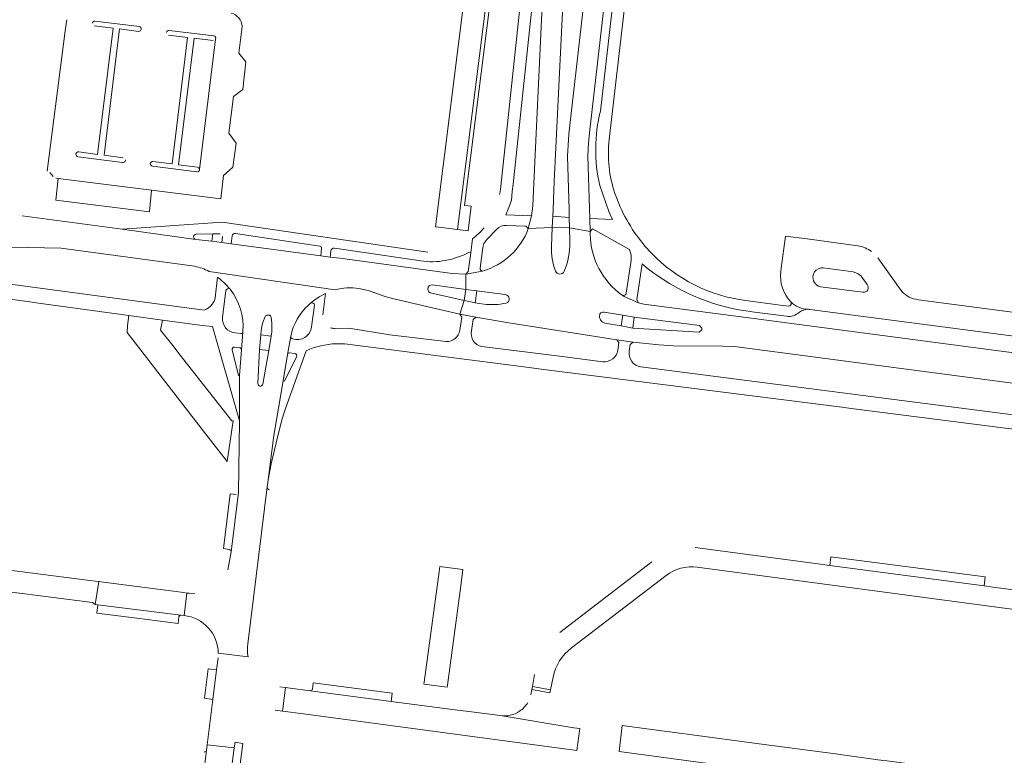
# Model space of a CAD drawing. Header units: metres. Extents: x 166325 to 190320, y 381923 to 404576.
# Tile 393 of 656: x 176968 to 177175, y 386563 to 386718. Entities that reach past the tile are written whole.
import ezdxf

# ---------------------------------------------------------------- set-up
doc = ezdxf.new("R2010")
doc.units = ezdxf.units.M
for name, color, linetype, lineweight in [('B-WE-VH-VERHARDING_ASFALT-GV', 8, 'Continuous', 18), ('B-WE-VH-VERHARDING_BETONSTRAATSTEEN-GV', 8, 'Continuous', 18), ('B-WE-VH-VERHARDING_STRAATBAKSTEEN-GV', 8, 'Continuous', 18)]:
    doc.layers.add(name, color=color, linetype=linetype, lineweight=lineweight)

msp = doc.modelspace()

# ---------------------------------------------------------------- linework, layer by layer
at = {"layer": 'B-WE-VH-VERHARDING_ASFALT-GV', "flags": 128}
for points in [[(177092.009, 386693.136), (177098.8, 386751.78), (177101.832, 386774.671)], [(177078.48, 386770.41), (177069.09, 386682.604)], [(177070.393, 386675.057), (177074.461, 386674.884), (177074.978, 386674.382), (177075.672, 386677.031), (177070.227, 386677.26), (177070.886, 386678.847), (177071.402, 386680.362), (177071.594, 386682.17), (177071.764, 386683.764), (177078.82, 386750)], [(177089.249, 386744.695), (177083.72, 386696.168), (177083.511, 386694.252), (177083.227, 386689.658), (177083.555, 386678.312), (177083.601, 386676.715), (177083.656, 386674.52), (177088.029, 386673.752), (177087.916, 386676.509), (177087.852, 386678.601), (177087.516, 386689.732), (177087.671, 386692.428), (177087.939, 386695.206), (177093.24, 386741.72), (177094.296, 386750)], [(177096.105, 386750), (177095.26, 386743.36), (177090.15, 386699.13)], [(177078.39, 386730.92), (177078.001, 386722.883), (177076.188, 386685.412), (177075.916, 386679.136), (177075.672, 386677.031), (177074.978, 386674.382), (177080.023, 386674.634), (177080.12, 386676.955), (177080.187, 386678.445), (177080.45, 386684.29), (177082.371, 386724.357), (177082.515, 386727.353)], [(177090.02, 386683.433), (177091.931, 386677.974), (177092.683, 386676.31), (177087.916, 386676.509), (177088.029, 386673.752), (177088.521, 386674.298), (177096.305, 386669.936), (177096.645, 386668.806), (177096.608, 386667.646), (177095.589, 386660.763)], [(177093.754, 386680.369), (177093.601, 386680.763), (177093.233, 386681.773)], [(177012.376, 386671.181), (177010.421, 386671.432), (177008.335, 386671.715), (177004.939, 386672.081), (176989.466, 386674.261), (176968.347, 386677.06)], [(177053.808, 386669.374), (177010.463, 386675.696), (176989.466, 386674.261)], [(176989.466, 386674.261), (177004.939, 386672.081)], [(177064.843, 386665.999), (177065.415, 386670.359), (177065.644, 386671.214), (177066.207, 386672.074), (177068.34, 386674.241)], [(177079.841, 386670.628), (177080.023, 386674.634), (177074.978, 386674.382)], [(177088.03, 386673.202), (177088.029, 386673.752), (177083.656, 386674.52), (177083.743, 386671.528)], [(176934.938, 386673.05), (176944.59, 386671.72), (176947.59, 386671.28), (176949.427, 386671.044), (176952.02, 386670.71), (176976.59, 386670.23), (177004.69, 386666.427)], [(177004.998, 386673.2), (177008.535, 386673.244), (177010.104, 386673.264)], [(177010.597, 386672.706), (177010.421, 386671.432), (177012.376, 386671.181), (177012.611, 386672.828)], [(177013.273, 386673.321), (177031.057, 386670.675)], [(177063.238, 386672.243), (177062.86, 386669.27), (177062.315, 386665.317), (177061.801, 386664.799), (177065.339, 386665.419)], [(177062.489, 386669.393), (177062.86, 386669.27), (177063.238, 386672.243)], [(177054.721, 386662.525), (177061.808, 386661.567), (177061.801, 386664.799), (177058.972, 386664.941), (177035.313, 386668.108), (177033.238, 386668.383), (177031.251, 386668.631), (177012.376, 386671.181)], [(177031.44, 386670.173), (177031.251, 386668.631), (177033.238, 386668.383), (177033.395, 386669.679)], [(177034.116, 386670.229), (177035.627, 386670.008), (177052.335, 386667.564)], [(177034.297, 386661.451), (177007.75, 386665.349)], [(177065.339, 386665.419), (177061.801, 386664.799), (177061.808, 386661.567), (177064.17, 386661.254), (177070.134, 386660.457)], [(177094.755, 386660.355), (177095.163, 386660.06), (177098.202, 386658.701), (177097.82, 386659.347), (177098.956, 386666.929), (177099.989, 386666.06)], [(177006.715, 386657.18), (176949.58, 386664.85)], [(177012.154, 386661.583), (177011.164, 386662.713), (177010.08, 386663.697), (177009.498, 386664.142), (177009.025, 386659.797)], [(177009.498, 386664.142), (177010.08, 386663.697), (177011.164, 386662.713), (177012.154, 386661.583)], [(176948.263, 386661.925), (176970.503, 386658.872), (176971.815, 386658.692), (176990.857, 386656.078), (176997.903, 386655.111), (177006.27, 386653.97), (177008.457, 386653.759), (177014.15, 386633.86), (177014.17, 386643.41), (177013.91, 386643.39), (177012.624, 386648.825)], [(177039.299, 386661.76), (177041.223, 386661.299), (177045.026, 386660.01), (177046.968, 386659.477), (177060.581, 386656.364), (177061.481, 386659.226), (177054.628, 386660.785)], [(177028.69, 386658.26), (177029.103, 386658.63), (177029.708, 386659.129), (177030.949, 386659.98), (177032.28, 386660.68)], [(177031.68, 386656.171), (177032.28, 386660.68), (177030.949, 386659.98), (177029.708, 386659.129), (177029.103, 386658.63)], [(177065.584, 386658.455), (177063.817, 386658.76), (177061.481, 386659.226), (177060.581, 386656.364), (177063.93, 386655.684), (177070.858, 386654.501), (177093.6, 386650.94), (177097.058, 386650.412), (177102.463, 386649.863), (177105.545, 386649.681), (177115.946, 386649.61), (177118.408, 386649.519), (177215.855, 386636.706), (177219.826, 386636.176), (177254.746, 386631.502), (177259.158, 386630.761), (177271.085, 386628.269), (177283.39, 386625.75), (177285.32, 386625.31), (177286.432, 386624.993), (177287.874, 386624.254)], [(177122.45, 386655.42), (177099.324, 386658.467), (177098.202, 386658.701), (177095.163, 386660.06), (177094.755, 386660.355)], [(177129.809, 386658.061), (177128.011, 386658.269), (177120.818, 386659.198)], [(177120.76, 386657.032), (177122.634, 386656.782), (177127.706, 386656.106), (177129.346, 386655.888)], [(177018.368, 386648.915), (177018.613, 386651.96), (177018.682, 386652.83), (177018.877, 386653.808), (177019.083, 386654.622), (177019.564, 386655.87)], [(177020.827, 386655.71), (177020.934, 386654.426), (177020.965, 386653.645), (177020.972, 386652.61), (177020.85, 386651.719), (177020.335, 386648.703), (177019.063, 386641.603)], [(177063.024, 386652.855), (177063.356, 386655.244), (177063.93, 386655.684), (177060.581, 386656.364), (177060.984, 386655.743), (177060.573, 386652.94)], [(177094.89, 386656.111), (177097.294, 386655.696), (177111.034, 386653.935), (177111.531, 386653.383), (177111.511, 386653.072), (177110.944, 386652.57), (177096.966, 386653.412), (177094.566, 386653.857), (177091.062, 386654.474)], [(177277.37, 386632.25), (177284.593, 386631.672), (177286.62, 386631.51), (177288.76, 386631.16), (177289.826, 386630.971), (177290.435, 386635.017), (177290.215, 386635.047), (177287.205, 386635.454), (177284.13, 386635.87), (177283.702, 386635.897), (177273.386, 386636.632), (177259.662, 386637.425), (177253.977, 386638.132), (177239.905, 386639.938), (177206.463, 386644.346), (177122.45, 386655.42)], [(177057.698, 386650.557), (177057.057, 386650.636), (177045.841, 386652.02), (177037.21, 386653.4), (177034.197, 386653.331)], [(177014.86, 386652.608), (177014.55, 386648.83), (177014.17, 386643.41), (177014.15, 386633.86), (177013.915, 386618.739), (177012.39, 386606.262), (177011.707, 386602.482)], [(177014.55, 386648.83), (177014.86, 386652.608)], [(177023.35, 386642.32), (177024.253, 386647.858), (177024.941, 386651.661)], [(177024.941, 386651.661), (177024.253, 386647.858)], [(177096.22, 386648.534), (177096.46, 386649.963), (177097.058, 386650.412), (177093.6, 386650.94), (177094.021, 386650.35), (177093.814, 386648.765)], [(177018.017, 386641.737), (177018.368, 386648.915)], [(177036.897, 386650.043), (177037.929, 386649.91), (177075.16, 386645.11), (177077.134, 386644.858), (177141.006, 386636.715), (177142.957, 386636.466), (177175.492, 386632.318), (177177.36, 386632.08), (177241.6, 386623.61), (177243.57, 386623.3), (177264.025, 386620.401)], [(177090.696, 386646.305), (177082.703, 386647.384), (177065.169, 386649.552)], [(177026.16, 386647.32), (177023.62, 386642.24), (177023.35, 386642.32), (177021.365, 386630.771), (177020.089, 386620.914), (177020.386, 386622.569), (177020.833, 386624.814), (177022.191, 386630.677), (177023.137, 386634.281), (177023.824, 386636.452), (177028.18, 386648.63)], [(177265.696, 386623.339), (177256.707, 386624.788), (177252.636, 386625.336), (177248.765, 386625.858), (177240.766, 386626.935), (177098.7, 386645.265)], [(177015.919, 386586.871), (177019.98, 386619.933), (177020.089, 386620.914), (177021.365, 386630.771), (177023.35, 386642.32)], [(177004.719, 386597.501), (177003.537, 386597.564), (177003.046, 386597.59), (177002.478, 386592.865)], [(177009.672, 386584.931), (177015.962, 386584.15)], [(177009.19, 386534.761), (177013.059, 386564.983), (177007.348, 386565.624), (177007.203, 386564.45), (177006.272, 386557.098), (177003.224, 386532.879)]]:
    msp.add_lwpolyline(points, dxfattribs=at)
at = {"layer": 'B-WE-VH-VERHARDING_ASFALT-GV'}
for points in [[(177090.15, 386699.13, 0.1154361), (177090.02, 386683.433)], [(177093.233, 386681.773, -0.1115997), (177092.009, 386693.136)], [(177069.09, 386682.604, -0.0192225), (177068.937, 386681.567)], [(177100.124, 386670.048, -0.090991), (177093.754, 386680.369)], [(177065.683, 386674.551, -0.0578647), (177063.238, 386672.243)], [(177074.978, 386674.382, -0.2382193), (177065.339, 386665.419)], [(177068.34, 386674.241, -0.2073393), (177070.393, 386675.057)], [(177004.939, 386672.081, -0.8784744), (177004.998, 386673.2)], [(177012.611, 386672.828, -0.4143381), (177013.273, 386673.321)], [(177094.755, 386660.355, -0.2397591), (177088.03, 386673.202)], [(177031.057, 386670.675, -0.4010206), (177031.44, 386670.173)], [(177033.395, 386669.679, -0.4206206), (177034.116, 386670.229)], [(177080.715, 386665.433, -0.1053814), (177079.841, 386670.628)], [(177100.884, 386669.233, -0.0095344), (177100.124, 386670.048)], [(177052.335, 386667.564, 0.1630415), (177062.489, 386669.393)], [(177120.818, 386659.198, -0.1704788), (177100.884, 386669.233)], [(177004.69, 386666.427, -0.0797421), (177007.75, 386665.349)], [(177065.339, 386665.419, -0.4258657), (177064.843, 386665.999)], [(177082.552, 386665.383, -0.6739444), (177080.715, 386665.433)], [(177099.989, 386666.06, 0.1288926), (177120.76, 386657.032)], [(177012.154, 386661.583, -0.1880547), (177014.87, 386652.73)], [(177034.297, 386661.451, -0.1061723), (177039.299, 386661.76)], [(177054.628, 386660.785, -0.99903), (177054.721, 386662.525)], [(177009.025, 386659.797, -0.1379239), (177008.401, 386658.42)], [(177070.134, 386660.457, -0.834736), (177070.291, 386658.678)], [(177095.589, 386660.763, -0.5954784), (177094.755, 386660.355)], [(177008.401, 386658.42, -0.1087586), (177006.715, 386657.18)], [(177130.243, 386658.928, -0.6738934), (177129.809, 386658.061)], [(177132.067, 386656.747, -0.1690173), (177133.962, 386657.363)], [(177020.388, 386656.152, -0.3549915), (177020.827, 386655.71)], [(177091.062, 386654.474, -0.4045156), (177090.008, 386656.288)], [(177129.346, 386655.888, 0.2151798), (177132.067, 386656.747)], [(177034.197, 386653.331, -0.0898429), (177033.338, 386653.473)], [(177060.573, 386652.94, -0.3667352), (177057.698, 386650.557)], [(177065.169, 386649.552, -0.4316615), (177063.024, 386652.855)], [(177012.624, 386648.825, -0.5147982), (177013.121, 386649.391)], [(177028.18, 386648.63, -0.0947153), (177034.453, 386650.112)], [(177034.453, 386650.112, -0.035148), (177036.897, 386650.043)], [(177093.814, 386648.765, -0.3985307), (177090.696, 386646.305)], [(177024.253, 386647.858, -0.383165), (177024.701, 386648.195)], [(177025.761, 386648.09, -0.4971567), (177026.16, 386647.32)], [(177098.7, 386645.265, -0.4236979), (177096.22, 386648.534)], [(177019.063, 386641.603, -0.9066644), (177018.017, 386641.737)], [(177002.478, 386592.865, -0.3784802), (177009.672, 386584.931)], [(177015.962, 386584.15, -0.082037), (177015.919, 386586.871)]]:
    msp.add_lwpolyline(points, format="xyb", dxfattribs=at)
at = {"layer": 'B-WE-VH-VERHARDING_ASFALT-GV', "flags": 128}
for points in [[(177083.601, 386676.715), (177080.12, 386676.955), (177080.023, 386674.634), (177083.656, 386674.52)], [(177064.17, 386661.254), (177061.808, 386661.567), (177061.481, 386659.226), (177063.817, 386658.76)], [(177097.294, 386655.696), (177094.89, 386656.111), (177094.566, 386653.857), (177096.966, 386653.412)], [(177020.85, 386651.719), (177018.613, 386651.96), (177018.368, 386648.915), (177020.335, 386648.703)]]:
    msp.add_lwpolyline(points, close=True, dxfattribs=at)
at = {"layer": 'B-WE-VH-VERHARDING_BETONSTRAATSTEEN-GV', "flags": 128}
for points in [[(177062.648, 386786.016), (177062.843, 386785.991), (177065.902, 386782.745), (177060.437, 386739.214), (177060.261, 386737.811), (177060.403, 386730.66), (177061.953, 386728.171), (177061.76, 386727.073), (177061.971, 386726.79), (177055.456, 386674.741), (177055.466, 386674.74), (177055.593, 386674.723), (177060.095, 386674.162), (177067.687, 386734.751), (177064.71, 386737.909), (177071.405, 386791.132), (177022.864, 386797.239), (177021.76, 386788.281)], [(177021.76, 386788.281), (177022.864, 386797.239), (177071.405, 386791.132), (177064.71, 386737.909), (177067.687, 386734.751), (177060.095, 386674.162), (177062.314, 386673.886), (177062.976, 386679.092), (177061.569, 386679.258), (177068.565, 386735.094), (177065.622, 386738.265), (177072.366, 386791.878)], [(176977.747, 386718.359), (176977.403, 386716.014), (176973.632, 386686.465)], [(176983.571, 386717.106), (176987.57, 386716.59), (176984.26, 386689.98), (176980.314, 386690.528)], [(176983.693, 386718.052), (176993.06, 386716.939)], [(176989.668, 386689.301), (176985.62, 386689.83), (176988.9, 386716.43), (176992.906, 386715.928)], [(176999.212, 386715.131), (177003.23, 386714.64), (176999.94, 386687.99), (176995.919, 386688.509)], [(177008.728, 386714.958), (176999.32, 386716.13)], [(177014.001, 386711.325), (177014.698, 386716.935)], [(177005.276, 386687.327), (177001.27, 386687.83), (177004.601, 386714.46)], [(177004.601, 386714.46), (177008.61, 386713.972)], [(177009.126, 386714.277), (177005.723, 386686.81), (177005.71, 386686.705)], [(176975.483, 386685.014), (176975.951, 386684.955), (176995.639, 386682.487), (177010.189, 386680.663), (177010.794, 386685.53), (177012.777, 386687.293), (177013.42, 386692.335), (177011.907, 386694.484), (177012.863, 386702.169), (177014.827, 386703.707), (177015.514, 386709.532), (177014.001, 386711.325)], [(176980.165, 386689.465), (176989.539, 386688.29)], [(176974.201, 386686.156), (176974.904, 386685.328)], [(176995.79, 386687.5), (177005.148, 386686.313)], [(177005.71, 386686.705), (177005.723, 386686.81)], [(177004.939, 386672.081), (177008.335, 386671.715), (177008.535, 386673.244)], [(177008.535, 386673.244), (177004.998, 386673.2)], [(177144.386, 386670.739), (177133.688, 386672.185), (177129.178, 386672.794), (177128.265, 386666.04), (177128.168, 386665.321)], [(177153.363, 386661.513), (177152.69, 386662.464), (177152.454, 386662.797), (177148.625, 386668.205)], [(177137.098, 386666.106), (177143.401, 386665.239)], [(177145.307, 386664.073), (177145.467, 386663.844), (177146.014, 386663.062), (177146.363, 386662.563)], [(177011.29, 386661.32), (177010.593, 386655.645)], [(177145.455, 386660.95), (177136.509, 386662.132)], [(177231.832, 386649.5), (177213.484, 386651.951), (177197.931, 386653.941), (177196.661, 386654.177), (177157.182, 386659.396), (177156.617, 386659.471)], [(177029.103, 386658.63), (177028.69, 386658.26)], [(177029.33, 386653.689), (177029.92, 386658.23)], [(177134.267, 386657.335), (177197.673, 386649.017), (177198.409, 386648.92)], [(177019.564, 386655.87), (177019.083, 386654.622), (177018.877, 386653.808), (177018.682, 386652.83), (177018.613, 386651.96)], [(177018.613, 386651.96), (177020.85, 386651.719), (177020.972, 386652.61), (177020.965, 386653.645), (177020.934, 386654.426), (177020.827, 386655.71)], [(177020.388, 386656.152), (177020.048, 386656.165)], [(177013.22, 386652.396), (177014.425, 386652.289)], [(177012.624, 386648.825), (177013.91, 386643.39), (177014.17, 386643.41), (177014.55, 386648.83)], [(177014.123, 386649.29), (177013.121, 386649.391)], [(177020.335, 386648.703), (177018.368, 386648.915), (177018.017, 386641.737)], [(177019.063, 386641.603), (177020.335, 386648.703)], [(177024.253, 386647.858), (177023.35, 386642.32), (177023.62, 386642.24), (177026.16, 386647.32)], [(177025.761, 386648.09), (177024.701, 386648.195)], [(177019.98, 386619.933), (177015.919, 386586.871)], [(177013.445, 386618.357), (177012.211, 386618.48), (177010.763, 386606.996), (177012.046, 386606.773)], [(177012.39, 386606.262), (177013.915, 386618.739)], [(177198.911, 386595.36), (177172.904, 386598.827), (177170.99, 386599.082), (177138.484, 386603.416), (177136.516, 386603.678), (177110.09, 386607.2)], [(177101.012, 386604.141), (177081.591, 386589.264)], [(177084.079, 386586.054), (177103.998, 386601.268)], [(177110.574, 386603.018), (177196.845, 386591.496)], [(176984.308, 386595.096), (176984.08, 386593.357), (176992.534, 386592.301), (177001.196, 386591.173), (177001.383, 386592.566)], [(177001.797, 386592.907), (176984.308, 386595.096)], [(177009.623, 386583.927), (177009.302, 386581.396), (177008.533, 386575.189), (177007.348, 386565.624), (177013.059, 386564.983), (177013.208, 386566.14)], [(177076.274, 386580.462), (177075.837, 386577.911), (177079.663, 386577.205), (177080.194, 386579.839)], [(177021.632, 386572.933), (177023.193, 386572.72), (177023.862, 386577.688)], [(177023.862, 386577.688), (177022.652, 386577.825)], [(177079.543, 386576.584), (177075.732, 386577.299), (177075.54, 386576.18)], [(177075.837, 386577.911), (177075.732, 386577.299), (177079.543, 386576.584)], [(177079.586, 386576.823), (177079.663, 386577.205), (177075.837, 386577.911)], [(177069.035, 386571.769), (177084.585, 386569.217)], [(177013.208, 386566.14), (177013.059, 386564.983), (177009.19, 386534.761)], [(177009.599, 386535.162), (177010.816, 386534.931), (177014.866, 386565.9), (177013.208, 386566.14)], [(177006.272, 386557.098), (177007.203, 386564.45)]]:
    msp.add_lwpolyline(points, dxfattribs=at)
at = {"layer": 'B-WE-VH-VERHARDING_BETONSTRAATSTEEN-GV'}
for points in [[(177014.698, 386716.935, 0.3386082), (177012.373, 386719.757)], [(176983.163, 386717.63, -0.416818), (176983.693, 386718.052)], [(176992.906, 386715.928, 0.3856787), (176993.465, 386716.333)], [(176993.06, 386716.939, -0.4143839), (176993.465, 386716.333)], [(176999.32, 386716.13, 0.4049079), (176998.779, 386715.684)], [(177008.728, 386714.958, -0.4903265), (177009.126, 386714.277)], [(176980.314, 386690.528, 0.4153087), (176979.708, 386690.063)], [(176979.708, 386690.063, 0.4147029), (176980.165, 386689.465)], [(176989.539, 386688.29, 0.3365471), (176990.071, 386688.598)], [(176990.071, 386688.598, 0.13728), (176990.105, 386688.876)], [(176995.35, 386688.066, 0.3777834), (176995.79, 386687.5)], [(176995.919, 386688.509, 0.3792284), (176995.35, 386688.066)], [(177005.71, 386686.705, -0.3837892), (177005.148, 386686.313)], [(177005.723, 386686.81, 0.3775611), (177005.276, 386687.327)], [(177147.294, 386669.517, 0.1201016), (177144.386, 386670.739)], [(177128.168, 386665.321, 0.226686), (177130.243, 386658.928)], [(177135.269, 386665.247, -0.2694326), (177137.098, 386666.106)], [(177136.509, 386662.132, -0.4217427), (177134.969, 386664.582)], [(177134.969, 386664.582, -0.0913153), (177135.269, 386665.247)], [(177143.401, 386665.239, -0.1777818), (177145.307, 386664.073)], [(177012.154, 386661.583, 0.6013469), (177011.29, 386661.32)], [(177146.363, 386662.563, -0.6751923), (177145.455, 386660.95)], [(177156.617, 386659.471, -0.1896833), (177153.363, 386661.513)], [(177028.69, 386658.26, 0.1591305), (177024.941, 386651.661)], [(177029.92, 386658.23, 0.6219249), (177029.103, 386658.63)], [(177130.243, 386658.928, 0.1900554), (177133.962, 386657.363)], [(177133.962, 386657.363, -0.0184368), (177134.267, 386657.335)], [(177010.593, 386655.645, 0.423092), (177013.22, 386652.396)], [(177020.048, 386656.165, 0.2996804), (177019.564, 386655.87)], [(177025.33, 386651.16, 0.4814852), (177029.33, 386653.689)], [(177014.425, 386652.289, 0.3680093), (177014.86, 386652.608)], [(177014.86, 386652.608, 0.0664788), (177014.87, 386652.73)], [(177024.941, 386651.661, 0.4361189), (177025.33, 386651.16)], [(177014.55, 386648.83, 0.3752856), (177014.123, 386649.29)], [(177020.434, 386619.369, -0.4084941), (177019.98, 386619.933)], [(177012.046, 386606.773, -0.3629243), (177012.39, 386606.262)], [(177103.998, 386601.268, -0.1986179), (177110.574, 386603.018)], [(177001.383, 386592.566, -0.3345108), (177001.797, 386592.907)], [(177080.194, 386579.839, -0.1816039), (177084.079, 386586.054)], [(177079.543, 386576.584, -0.01143), (177079.586, 386576.823)], [(177074.882, 386574.533, -0.1102297), (177073.154, 386572.696)], [(177073.154, 386572.696, -0.1895692), (177069.035, 386571.769)], [(177007.203, 386564.45, -0.3392722), (177006.699, 386564.089)]]:
    msp.add_lwpolyline(points, format="xyb", dxfattribs=at)
at = {"layer": 'B-WE-VH-VERHARDING_BETONSTRAATSTEEN-GV', "flags": 128}
for points in [[(176975.951, 386684.955), (176975.468, 386680.377), (176995.171, 386677.909), (176995.639, 386682.487)], [(177001.399, 386648.054), (177000.365, 386649.373), (176997.52, 386653), (176997.903, 386655.111), (176990.857, 386656.078), (176990.54, 386653.94), (176990.52, 386652.5), (177006.793, 386631.393), (177011.585, 386625.285), (177012.81, 386633.89), (177012.51, 386633.89), (177007.615, 386640.13)], [(176927.75, 386485.76), (176934.446, 386538.279), (176941.85, 386596.35), (176945.41, 386600.42), (176965.602, 386597.833), (176983.19, 386595.58), (176983.78, 386595.16), (176984.491, 386599.993), (176983.841, 386600.076), (176982.654, 386600.228), (176964.56, 386602.54), (176963.273, 386602.741), (176941.129, 386605.541), (176939.666, 386605.734), (176939.005, 386605.926), (176938.892, 386605.079), (176938.35, 386601.02), (176938.101, 386599.07), (176924.149, 386489.83), (176923.865, 386487.602), (176917.715, 386439.471), (176921.69, 386438.98), (176926.61, 386477.03)], [(177138.484, 386603.416), (177170.99, 386599.082), (177171.198, 386600.974), (177138.715, 386605.225)], [(177060.743, 386599.108), (177061.202, 386602.517), (177059.547, 386602.738), (177057.862, 386603.005), (177056.35, 386603.2), (177056.199, 386602.088), (177053.04, 386578.84), (177052.981, 386578.408), (177057.868, 386577.742), (177057.93, 386578.2)], [(177003.046, 386597.59), (177002.447, 386597.673), (176984.949, 386599.935), (176984.491, 386599.993), (176983.78, 386595.16), (176984.308, 386595.096), (177001.797, 386592.907), (177002.478, 386592.865)], [(177009.302, 386581.396), (177007.557, 386581.608), (177006.769, 386575.409), (177008.533, 386575.189)], [(177029.695, 386578.682), (177029.526, 386577.251), (177029.04, 386576.989), (177046.088, 386574.774), (177046.307, 386576.486)], [(177061.886, 386572.705), (177060.635, 386572.869), (177046.088, 386574.774), (177029.04, 386576.989), (177027.42, 386577.196), (177026.388, 386577.339), (177023.862, 386577.688), (177023.193, 386572.72), (177027.648, 386572.167), (177085.23, 386564.45), (177085.86, 386569.04), (177084.585, 386569.217), (177069.035, 386571.769)], [(177148.612, 386562.483), (177141.118, 386563.495), (177140.718, 386563.549), (177129.53, 386565.06), (177126.84, 386565.42), (177125.703, 386565.57), (177108.468, 386567.848), (177107.39, 386567.99), (177104.717, 386568.342), (177102.08, 386568.69), (177094.777, 386569.662), (177094.12, 386564.19), (177193.2, 386550.89), (177196.807, 386553.667), (177193.489, 386558.052), (177191.73, 386556.55), (177189.26, 386556.85), (177189.117, 386556.871), (177173.601, 386559.111), (177172.15, 386559.32), (177169.44, 386559.67), (177158.152, 386561.195), (177157.918, 386561.227), (177150.513, 386562.227)]]:
    msp.add_lwpolyline(points, close=True, dxfattribs=at)
at = {"layer": 'B-WE-VH-VERHARDING_STRAATBAKSTEEN-GV', "flags": 128}
for points in [[(177083.743, 386671.528), (177083.656, 386674.52), (177080.023, 386674.634), (177079.841, 386670.628)], [(177054.628, 386660.785), (177061.481, 386659.226), (177061.808, 386661.567)], [(177061.808, 386661.567), (177054.721, 386662.525)], [(177070.134, 386660.457), (177064.17, 386661.254), (177063.817, 386658.76), (177065.584, 386658.455)], [(177094.89, 386656.111), (177090.954, 386656.746)], [(177091.062, 386654.474), (177094.566, 386653.857), (177094.89, 386656.111)]]:
    msp.add_lwpolyline(points, dxfattribs=at)
at = {"layer": 'B-WE-VH-VERHARDING_STRAATBAKSTEEN-GV'}
for points in [[(177082.552, 386665.383, 0.1046494), (177083.743, 386671.528)], [(177065.584, 386658.455, 0.0864641), (177070.291, 386658.678)], [(177090.954, 386656.746, 0.4195509), (177090.008, 386656.288)]]:
    msp.add_lwpolyline(points, format="xyb", dxfattribs=at)
at = {"layer": 'B-WE-VH-VERHARDING_STRAATBAKSTEEN-GV', "flags": 128}
msp.add_lwpolyline([(177097.294, 386655.696), (177096.966, 386653.412), (177110.944, 386652.57), (177111.511, 386653.072), (177111.531, 386653.383), (177111.034, 386653.935)], close=True, dxfattribs=at)

doc.saveas('drawing.dxf')
